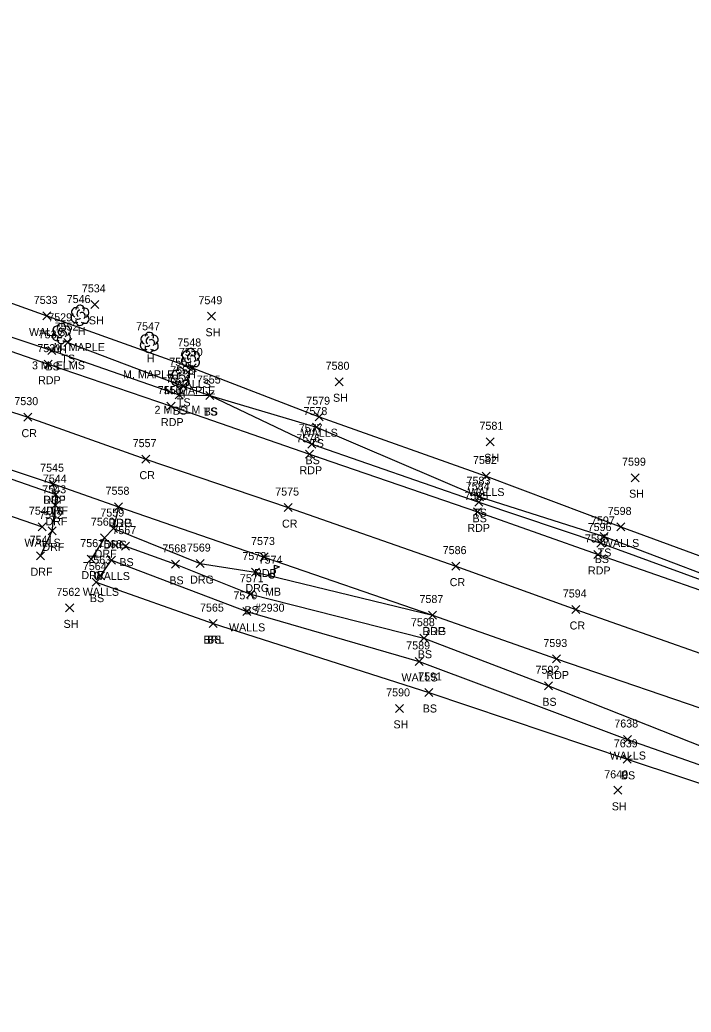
# Model space of a CAD drawing. Extents: x 1611797 to 1633212, y 298978 to 305475.
# Drawn here: x 1625233 to 1625400.7, y 304213.3 to 304461.2 of the extents above; entities that cross this region are included whole.
import ezdxf

# ---------------------------------------------------------------- set-up
doc = ezdxf.new("R2010")
doc.units = 0
for name, color, linetype in [('L_A', 7, 'Continuous'), ('L_C', 7, 'Continuous'), ('L_I', 7, 'Continuous'), ('L_TIC', 7, 'Continuous'), ('LELB', 7, 'Continuous'), ('LMB', 7, 'Continuous'), ('LTD', 7, 'Continuous'), ('LWS', 7, 'Continuous'), ('P_A', 7, 'Continuous'), ('P_I', 7, 'Continuous'), ('P_TIC', 7, 'Continuous'), ('PET', 7, 'Continuous'), ('PRC', 7, 'Continuous'), ('R_A', 7, 'Continuous'), ('R_I', 7, 'Continuous'), ('R_TIC', 7, 'Continuous'), ('RDF', 7, 'Continuous'), ('RDG', 7, 'Continuous')]:
    doc.layers.add(name, color=color, linetype=linetype)

msp = doc.modelspace()

# ---------------------------------------------------------------- linework, layer by layer
at = {"layer": 'L_TIC'}
for points in [[(1625250.8, 304389.12), (1625252.8, 304391.12)], [(1625252.8, 304389.12), (1625250.8, 304391.12)], [(1625238.78, 304386.23), (1625240.78, 304388.23)], [(1625240.78, 304386.23), (1625238.78, 304388.23)], [(1625279.93, 304386.16), (1625281.93, 304388.16)], [(1625281.93, 304386.16), (1625279.93, 304388.16)], [(1625244.01, 304379.56), (1625246.01, 304381.56)], [(1625246.01, 304379.56), (1625244.01, 304381.56)], [(1625240.01, 304377.62), (1625242.01, 304379.62)], [(1625242.01, 304377.62), (1625240.01, 304379.62)], [(1625275.12, 304373.23), (1625277.12, 304375.23)], [(1625277.12, 304373.23), (1625275.12, 304375.23)], [(1625311.77, 304369.78), (1625313.77, 304371.78)], [(1625313.77, 304369.78), (1625311.77, 304371.78)], [(1625271.8, 304366.55), (1625273.8, 304368.55)], [(1625273.8, 304366.55), (1625271.8, 304368.55)], [(1625272.86, 304368.65), (1625274.86, 304370.65)], [(1625274.86, 304368.65), (1625272.86, 304370.65)], [(1625279.52, 304366.34), (1625281.52, 304368.34)], [(1625281.52, 304366.34), (1625279.52, 304368.34)], [(1625279.52, 304366.34), (1625281.52, 304368.34)], [(1625281.52, 304366.34), (1625279.52, 304368.34)], [(1625306.84, 304361.05), (1625308.84, 304363.05)], [(1625308.84, 304361.05), (1625306.84, 304363.05)], [(1625306.15, 304358.45), (1625308.15, 304360.45)], [(1625308.15, 304358.45), (1625306.15, 304360.45)], [(1625304.96, 304354.18), (1625306.96, 304356.18)], [(1625306.96, 304354.18), (1625304.96, 304356.18)], [(1625349.55, 304354.79), (1625351.55, 304356.79)], [(1625351.55, 304354.79), (1625349.55, 304356.79)], [(1625348.48, 304346.23), (1625350.48, 304348.23)], [(1625350.48, 304346.23), (1625348.48, 304348.23)], [(1625385.73, 304345.81), (1625387.73, 304347.81)], [(1625387.73, 304345.81), (1625385.73, 304347.81)], [(1625241.05, 304341.6), (1625243.05, 304343.6)], [(1625243.05, 304341.6), (1625241.05, 304343.6)], [(1625346.68, 304339.67), (1625348.68, 304341.67)], [(1625348.68, 304339.67), (1625346.68, 304341.67)], [(1625346.88, 304341.07), (1625348.88, 304343.07)], [(1625348.88, 304341.07), (1625346.88, 304343.07)], [(1625237.65, 304333.57), (1625239.65, 304335.57)], [(1625239.65, 304333.57), (1625237.65, 304335.57)], [(1625382.14, 304333.51), (1625384.14, 304335.51)], [(1625384.14, 304333.51), (1625382.14, 304335.51)], [(1625377.19, 304329.49), (1625379.19, 304331.49)], [(1625379.19, 304329.49), (1625377.19, 304331.49)], [(1625377.96, 304331.13), (1625379.96, 304333.13)], [(1625379.96, 304331.13), (1625377.96, 304333.13)], [(1625258.47, 304328.72), (1625260.47, 304330.72)], [(1625260.47, 304328.72), (1625258.47, 304330.72)], [(1625254.92, 304325.25), (1625256.92, 304327.25)], [(1625256.92, 304325.25), (1625254.92, 304327.25)], [(1625270.94, 304324.17), (1625272.94, 304326.17)], [(1625272.94, 304324.17), (1625270.94, 304326.17)], [(1625251.09, 304319.72), (1625253.09, 304321.72)], [(1625253.09, 304319.72), (1625251.09, 304321.72)], [(1625252.21, 304321.3), (1625254.21, 304323.3)], [(1625254.21, 304321.3), (1625252.21, 304323.3)], [(1625289.69, 304316.71), (1625291.69, 304318.71)], [(1625291.69, 304316.71), (1625289.69, 304318.71)], [(1625244.49, 304313.29), (1625246.49, 304315.29)], [(1625246.49, 304313.29), (1625244.49, 304315.29)], [(1625288.74, 304312.41), (1625290.74, 304314.41)], [(1625290.74, 304312.41), (1625288.74, 304314.41)], [(1625280.36, 304309.35), (1625282.36, 304311.35)], [(1625282.36, 304309.35), (1625280.36, 304311.35)], [(1625280.36, 304309.35), (1625282.36, 304311.35)], [(1625282.36, 304309.35), (1625280.36, 304311.35)], [(1625332.99, 304305.71), (1625334.99, 304307.71)], [(1625334.99, 304305.71), (1625332.99, 304307.71)], [(1625331.81, 304299.91), (1625333.81, 304301.91)], [(1625333.81, 304299.91), (1625331.81, 304301.91)], [(1625334.23, 304292.15), (1625336.23, 304294.15)], [(1625336.23, 304292.15), (1625334.23, 304294.15)], [(1625364.1, 304293.82), (1625366.1, 304295.82)], [(1625366.1, 304293.82), (1625364.1, 304295.82)], [(1625326.88, 304288.18), (1625328.88, 304290.18)], [(1625328.88, 304288.18), (1625326.88, 304290.18)], [(1625383.83, 304280.4), (1625385.83, 304282.4)], [(1625385.83, 304280.4), (1625383.83, 304282.4)], [(1625383.72, 304275.45), (1625385.72, 304277.45)], [(1625385.72, 304275.45), (1625383.72, 304277.45)], [(1625381.4, 304267.71), (1625383.4, 304269.71)], [(1625383.4, 304267.71), (1625381.4, 304269.71)]]:
    msp.add_lwpolyline(points, dxfattribs=at)
at = {"layer": 'LELB'}
for points in [[(1625019.3, 304403.38), (1625025.3, 304410.05), (1625027.11, 304413.43), (1625031.42, 304414.31), (1625053.17, 304405.56), (1625092.06, 304392.3), (1625127.2, 304380.31), (1625153.44, 304371.07), (1625179.01, 304363.95), (1625227.13, 304347.77), (1625242.05, 304342.6)], [(1625205.83, 304390.34), (1625241.01, 304378.62), (1625272.8, 304367.55), (1625280.52, 304367.34), (1625305.96, 304355.18), (1625347.68, 304340.67), (1625378.19, 304330.49), (1625419.64, 304315.29), (1625457.2, 304300.68), (1625486.99, 304289.81), (1625520.43, 304278.11), (1625560.13, 304265.88)], [(1625245.01, 304380.56), (1625273.86, 304369.65), (1625280.52, 304367.34), (1625307.15, 304359.45), (1625347.88, 304342.07), (1625378.96, 304332.13), (1625420.22, 304316.45), (1625457.89, 304302.46), (1625487.05, 304291.9), (1625520.45, 304279.3), (1625560.13, 304265.88)], [(1625259.47, 304329.72), (1625271.94, 304325.17), (1625290.69, 304317.71), (1625333.99, 304306.71), (1625365.1, 304294.82), (1625407.6, 304277.96), (1625444.36, 304266.38), (1625473.82, 304256.57), (1625508.25, 304247.19), (1625556.08, 304231.83), (1625567.04, 304228.15), (1625566.87, 304227.07)], [(1625252.09, 304320.72), (1625281.36, 304310.35), (1625335.23, 304293.15), (1625384.72, 304276.45), (1625439.5, 304258.36), (1625481.95, 304244.28), (1625504.59, 304236.61), (1625554.75, 304222.56), (1625583.12, 304213.28)]]:
    msp.add_lwpolyline(points, dxfattribs=at)
at = {"layer": 'LMB'}
for p, q in [((1625296.61, 304324.93), (1625297.91, 304324.55)), ((1625296.62, 304322.34), (1625296.62, 304324.93)), ((1625296.62, 304324.03), (1625297.9, 304324.54)), ((1625295.96, 304322.33), (1625295.96, 304322.33))]:
    msp.add_line(p, q, dxfattribs=at)
msp.add_circle((1625295.96, 304322.33), 0.656, dxfattribs=at)
at = {"layer": 'LTD'}
for p, q in [((1625248.05, 304387.44), (1625248.05, 304387.44)), ((1625248.05, 304387.44), (1625248.05, 304387.44)), ((1625243.4, 304382.89), (1625243.4, 304382.89)), ((1625243.4, 304382.89), (1625243.4, 304382.89)), ((1625265.35, 304380.65), (1625265.35, 304380.65)), ((1625265.35, 304380.65), (1625265.35, 304380.65)), ((1625275.65, 304376.6), (1625275.65, 304376.6)), ((1625275.65, 304376.6), (1625275.65, 304376.6)), ((1625273.06, 304371.77), (1625273.06, 304371.77)), ((1625273.06, 304371.77), (1625273.06, 304371.77))]:
    msp.add_line(p, q, dxfattribs=at)
for centre in [(1625248.1, 304388.87), (1625243.45, 304384.32), (1625265.4, 304382.08), (1625275.7, 304378.04), (1625273.11, 304373.2)]:
    msp.add_arc(centre, 1.05, 335.5272, 180.9563, dxfattribs=at)
for centre, major_axis, ratio, start_param, end_param in [((1625247.26, 304388.1), (1.21, -0.51), 0.895232, 1.570796, 4.712389), ((1625247.84, 304387.89), (-0.208, -0.792), 0.645439, 3.141593, 6.283185), ((1625249.09, 304388.02), (-1.14, -0.48), 0.949671, 1.570796, 4.712389), ((1625246.97, 304386.73), (0.58, -1.04), 0.959034, 3.141593, 6.283185), ((1625248.05, 304385.94), (0.26, 1.06), 0.942809, 1.570796, 4.712389), ((1625247.59, 304386.69), (-0.625, -0.083), 0.423636, 0, 3.141593), ((1625248.55, 304387.27), (-0.5, 0.667), 0.989748, 3.141593, 6.283185), ((1625249.05, 304386.6), (-1.09, 0.79), 0.841452, 1.570796, 4.712389), ((1625242.61, 304383.55), (1.21, -0.51), 0.895232, 1.570796, 4.712389), ((1625243.2, 304383.35), (-0.208, -0.792), 0.645439, 3.141593, 6.283185), ((1625243.9, 304382.72), (-0.5, 0.667), 0.989748, 3.141593, 6.283185), ((1625244.45, 304383.47), (-1.14, -0.48), 0.949671, 1.570796, 4.712389), ((1625242.32, 304382.18), (0.58, -1.04), 0.959034, 3.141593, 6.283185), ((1625243.41, 304381.39), (0.26, 1.06), 0.942809, 1.570796, 4.712389), ((1625242.95, 304382.14), (-0.625, -0.083), 0.423636, 0, 3.141593), ((1625244.41, 304382.05), (-1.09, 0.79), 0.841452, 1.570796, 4.712389), ((1625264.27, 304379.94), (0.58, -1.04), 0.959034, 3.141593, 6.283185), ((1625264.56, 304381.32), (1.21, -0.51), 0.895232, 1.570796, 4.712389), ((1625265.14, 304381.11), (-0.208, -0.792), 0.645439, 3.141593, 6.283185), ((1625265.85, 304380.48), (-0.5, 0.667), 0.989748, 3.141593, 6.283185), ((1625266.39, 304381.23), (-1.14, -0.48), 0.949671, 1.570796, 4.712389), ((1625265.35, 304379.15), (0.26, 1.06), 0.942809, 1.570796, 4.712389), ((1625264.89, 304379.9), (-0.625, -0.083), 0.423636, 0, 3.141593), ((1625266.35, 304379.82), (-1.09, 0.79), 0.841452, 1.570796, 4.712389), ((1625274.86, 304377.27), (1.21, -0.51), 0.895232, 1.570796, 4.712389), ((1625276.7, 304377.19), (-1.14, -0.48), 0.949671, 1.570796, 4.712389), ((1625274.57, 304375.9), (0.58, -1.04), 0.959034, 3.141593, 6.283185), ((1625275.2, 304375.85), (-0.625, -0.083), 0.423636, 0, 3.141593), ((1625275.45, 304377.06), (-0.208, -0.792), 0.645439, 3.141593, 6.283185), ((1625276.15, 304376.44), (-0.5, 0.667), 0.989748, 3.141593, 6.283185), ((1625276.65, 304375.77), (-1.09, 0.79), 0.841452, 1.570796, 4.712389), ((1625272.27, 304372.43), (1.21, -0.51), 0.895232, 1.570796, 4.712389), ((1625274.1, 304372.35), (-1.14, -0.48), 0.949671, 1.570796, 4.712389), ((1625275.65, 304375.1), (0.26, 1.06), 0.942809, 1.570796, 4.712389), ((1625271.98, 304371.06), (0.58, -1.04), 0.959034, 3.141593, 6.283185), ((1625272.6, 304371.02), (-0.625, -0.083), 0.423636, 0, 3.141593), ((1625272.85, 304372.22), (-0.208, -0.792), 0.645439, 3.141593, 6.283185), ((1625273.56, 304371.6), (-0.5, 0.667), 0.989748, 3.141593, 6.283185), ((1625274.06, 304370.93), (-1.09, 0.79), 0.841452, 1.570796, 4.712389), ((1625273.06, 304370.27), (0.26, 1.06), 0.942809, 1.570796, 4.712389)]:
    msp.add_ellipse(centre, major_axis=major_axis, ratio=ratio, start_param=start_param, end_param=end_param, dxfattribs=at)
at = {"layer": 'LWS'}
for points in [[(1625138.55, 304425.86), (1625169.92, 304411.74), (1625207.98, 304398.63), (1625239.78, 304387.23), (1625276.12, 304374.23), (1625307.84, 304362.05), (1625349.48, 304347.23), (1625383.14, 304334.51), (1625421.44, 304320.45), (1625459.33, 304307.04), (1625489.63, 304297.14), (1625522.4, 304284.79), (1625566.98, 304271.42)], [(1625027.44, 304402.53), (1625046.6, 304397.63), (1625090.84, 304383.97), (1625125.64, 304372.36), (1625151.85, 304363.48), (1625185.67, 304351.12), (1625224.59, 304339.34), (1625238.65, 304334.57)], [(1625253.21, 304322.3), (1625255.92, 304326.25), (1625289.74, 304313.41), (1625332.81, 304300.91), (1625384.83, 304281.4), (1625441.59, 304261.54), (1625483.24, 304247.29), (1625505.5, 304240.49), (1625554.67, 304225.54), (1625584.4, 304215.43), (1625583.12, 304213.28)]]:
    msp.add_lwpolyline(points, dxfattribs=at)
at = {"layer": 'P_TIC'}
for points in [[(1625239.11, 304374.18), (1625241.11, 304376.18)], [(1625241.11, 304374.18), (1625239.11, 304376.18)], [(1625269.8, 304363.7), (1625271.8, 304365.7)], [(1625271.8, 304363.7), (1625269.8, 304365.7)], [(1625234.03, 304360.94), (1625236.03, 304362.94)], [(1625236.03, 304360.94), (1625234.03, 304362.94)], [(1625304.42, 304351.67), (1625306.42, 304353.67)], [(1625306.42, 304351.67), (1625304.42, 304353.67)], [(1625263.49, 304350.45), (1625265.49, 304352.45)], [(1625265.49, 304350.45), (1625263.49, 304352.45)], [(1625240.38, 304344.3), (1625242.38, 304346.3)], [(1625242.38, 304344.3), (1625240.38, 304346.3)], [(1625256.71, 304338.55), (1625258.71, 304340.55)], [(1625258.71, 304338.55), (1625256.71, 304340.55)], [(1625299.09, 304338.34), (1625301.09, 304340.34)], [(1625301.09, 304338.34), (1625299.09, 304340.34)], [(1625346.33, 304337.27), (1625348.33, 304339.27)], [(1625348.33, 304337.27), (1625346.33, 304339.27)], [(1625293.06, 304326), (1625295.06, 304328)], [(1625295.06, 304326), (1625293.06, 304328)], [(1625376.45, 304326.63), (1625378.45, 304328.63)], [(1625378.45, 304326.63), (1625376.45, 304328.63)], [(1625340.97, 304323.72), (1625342.97, 304325.72)], [(1625342.97, 304323.72), (1625340.97, 304325.72)], [(1625370.92, 304312.89), (1625372.92, 304314.89)], [(1625372.92, 304312.89), (1625370.92, 304314.89)], [(1625335.12, 304311.5), (1625337.12, 304313.5)], [(1625337.12, 304311.5), (1625335.12, 304313.5)], [(1625366.07, 304300.52), (1625368.07, 304302.52)], [(1625368.07, 304300.52), (1625366.07, 304302.52)]]:
    msp.add_lwpolyline(points, dxfattribs=at)
at = {"layer": 'PET'}
for points in [[(1624984.5, 304461.2), (1625019.22, 304449.6), (1625053.09, 304437.79), (1625088.64, 304425.67), (1625119.58, 304416.01), (1625145.16, 304407.53), (1625162.83, 304401.91), (1625203.9, 304387.79), (1625240.11, 304375.18), (1625270.8, 304364.7), (1625305.42, 304352.67), (1625347.33, 304338.27), (1625377.45, 304327.63), (1625419.06, 304313.11), (1625456.66, 304299.5), (1625486.48, 304288.52), (1625520.4, 304276.8), (1625561.48, 304263.44), (1625586.31, 304255.91), (1625607.81, 304248.69)], [(1624996.18, 304427.92), (1625031.18, 304416.05), (1625054.11, 304408.39), (1625092.54, 304395.66), (1625128.39, 304383.43), (1625154.43, 304374.87), (1625186.48, 304364.34), (1625228.16, 304349.71), (1625241.38, 304345.3), (1625257.71, 304339.55), (1625294.06, 304327), (1625336.12, 304312.5), (1625367.07, 304301.52), (1625409.49, 304287.06), (1625446.99, 304273.72), (1625476.12, 304263.37), (1625510.55, 304251.43), (1625557.47, 304235.65), (1625560.62, 304234.67), (1625582, 304228.03), (1625604.38, 304221.93)]]:
    msp.add_lwpolyline(points, dxfattribs=at)
at = {"layer": 'PRC'}
msp.add_lwpolyline([(1624974.99, 304449.94), (1625014.51, 304436.37), (1625047.78, 304424.93), (1625083.75, 304412.75), (1625119.62, 304401.19), (1625142.09, 304393.34), (1625157.77, 304388.18), (1625199.46, 304373.62), (1625235.03, 304361.94), (1625264.49, 304351.45), (1625300.09, 304339.34), (1625341.97, 304324.72), (1625371.92, 304313.89), (1625413.56, 304299.21), (1625451.48, 304285.65), (1625480.77, 304275.38), (1625515.11, 304263.78), (1625560.63, 304248.88), (1625591.76, 304239.18), (1625621.07, 304231.02)], dxfattribs=at)
at = {"layer": 'R_TIC'}
for points in [[(1625240.38, 304344.3), (1625242.38, 304346.3)], [(1625242.38, 304344.3), (1625240.38, 304346.3)], [(1625241.05, 304341.6), (1625243.05, 304343.6)], [(1625243.05, 304341.6), (1625241.05, 304343.6)], [(1625240.91, 304338.91), (1625242.91, 304340.91)], [(1625242.91, 304338.91), (1625240.91, 304340.91)], [(1625256.71, 304338.55), (1625258.71, 304340.55)], [(1625258.71, 304338.55), (1625256.71, 304340.55)], [(1625240.13, 304332.52), (1625242.13, 304334.52)], [(1625242.13, 304332.52), (1625240.13, 304334.52)], [(1625255.42, 304333.09), (1625257.42, 304335.09)], [(1625257.42, 304333.09), (1625255.42, 304335.09)], [(1625255.42, 304333.09), (1625257.42, 304335.09)], [(1625257.42, 304333.09), (1625255.42, 304335.09)], [(1625253.19, 304330.82), (1625255.19, 304332.82)], [(1625255.19, 304330.82), (1625253.19, 304332.82)], [(1625237.18, 304326.31), (1625239.18, 304328.31)], [(1625239.18, 304326.31), (1625237.18, 304328.31)], [(1625249.88, 304325.47), (1625251.88, 304327.47)], [(1625251.88, 304325.47), (1625249.88, 304327.47)], [(1625277.09, 304324.35), (1625279.09, 304326.35)], [(1625279.09, 304324.35), (1625277.09, 304326.35)], [(1625290.89, 304322.24), (1625292.89, 304324.24)], [(1625292.89, 304322.24), (1625290.89, 304324.24)], [(1625335.12, 304311.5), (1625337.12, 304313.5)], [(1625337.12, 304311.5), (1625335.12, 304313.5)]]:
    msp.add_lwpolyline(points, dxfattribs=at)
at = {"layer": 'RDF'}
for points in [[(1625238.18, 304327.31), (1625241.13, 304333.52), (1625241.91, 304339.91), (1625242.05, 304342.6), (1625241.38, 304345.3)], [(1625256.42, 304334.09), (1625254.19, 304331.82), (1625250.88, 304326.47)]]:
    msp.add_lwpolyline(points, dxfattribs=at)
at = {"layer": 'RDG'}
msp.add_lwpolyline([(1625257.71, 304339.55), (1625256.42, 304334.09), (1625278.09, 304325.35), (1625291.89, 304323.24), (1625336.12, 304312.5)], dxfattribs=at)

# ---------------------------------------------------------------- texts
at = {"layer": 'L_A'}
for s, p in [('SH', (1625250.29, 304385.12)), ('WALLS', (1625235.33, 304382.23)), ('H', (1625247.49, 304382.44)), ('SH', (1625279.42, 304382.16)), ('H', (1625242.84, 304377.89)), ('TS', (1625243.42, 304375.56)), ('H', (1625264.79, 304375.65)), ('BS', (1625239.45, 304373.62)), ('H', (1625275.09, 304371.6)), ('WALLS', (1625271.66, 304369.23)), ('H', (1625272.49, 304366.77)), ('TS', (1625272.27, 304364.65)), ('SH', (1625311.26, 304365.78)), ('BS', (1625271.24, 304362.55)), ('TS', (1625278.93, 304362.34)), ('BS', (1625278.96, 304362.34)), ('WALLS', (1625303.39, 304357.05)), ('TS', (1625305.56, 304354.45)), ('BS', (1625304.4, 304350.18)), ('SH', (1625349.03, 304350.79)), ('WALLS', (1625345.02, 304342.23)), ('SH', (1625385.22, 304341.81)), ('TS', (1625240.46, 304337.6)), ('TS', (1625346.29, 304337.07)), ('BS', (1625346.12, 304335.67)), ('WALLS', (1625234.19, 304329.57)), ('WALLS', (1625378.68, 304329.51)), ('TS', (1625377.37, 304327.13)), ('BS', (1625257.91, 304324.72)), ('BS', (1625376.63, 304325.49)), ('WALLS', (1625251.47, 304321.25)), ('BS', (1625270.38, 304320.17)), ('WALLS', (1625248.75, 304317.3)), ('MB', (1625294.27, 304317.33)), ('BS', (1625250.53, 304315.72)), ('BS', (1625289.14, 304312.71)), ('SH', (1625243.97, 304309.29)), ('WALLS', (1625285.28, 304308.41)), ('BRL', (1625278.91, 304305.35)), ('BS', (1625279.8, 304305.35)), ('BS', (1625332.43, 304301.71)), ('WALLS', (1625328.36, 304295.91)), ('BS', (1625363.54, 304289.82)), ('BS', (1625333.67, 304288.15)), ('SH', (1625326.37, 304284.18)), ('WALLS', (1625380.37, 304276.4)), ('BS', (1625383.16, 304271.45)), ('SH', (1625380.89, 304263.71))]:
    msp.add_text(s, height=2, dxfattribs=at).set_placement(p)
at = {"layer": 'L_C'}
for s, p in [('M. MAPLE', (1625241.5, 304378.44)), ('3 M. ELMS', (1625236.08, 304373.89)), ('M. MAPLE', (1625258.8, 304371.65)), ('M. MAPLE', (1625269.1, 304367.6)), ('2 M. ELM', (1625266.68, 304362.77)), ('#2930', (1625291.72, 304313.33))]:
    msp.add_text(s, height=2, dxfattribs=at).set_placement(p)
at = {"layer": 'L_I'}
for s, p in [('7534', (1625248.54, 304393.12)), ('7533', (1625236.52, 304390.23)), ('7546', (1625244.74, 304390.44)), ('7549', (1625277.66, 304390.16)), ('7529', (1625240.14, 304385.89)), ('7532', (1625237.75, 304381.62)), ('7552', (1625241.75, 304383.56)), ('7547', (1625262.09, 304383.65)), ('7548', (1625272.39, 304379.6)), ('7550', (1625272.77, 304377.23)), ('7551', (1625270.37, 304374.77)), ('7553', (1625270.6, 304372.65)), ('7580', (1625309.42, 304373.78)), ('7554', (1625269.54, 304370.55)), ('7555', (1625277.26, 304370.34)), ('7555', (1625277.26, 304370.34)), ('7579', (1625304.58, 304365.05)), ('7578', (1625303.89, 304362.45)), ('7577', (1625302.7, 304358.18)), ('7581', (1625347.85, 304358.79)), ('7582', (1625346.22, 304350.23)), ('7599', (1625383.46, 304349.81)), ('7544', (1625238.79, 304345.6)), ('7583', (1625344.62, 304345.07)), ('7584', (1625344.42, 304343.67)), ('7540', (1625235.3, 304337.57)), ('7598', (1625379.88, 304337.51)), ('7597', (1625375.7, 304335.13)), ('7567', (1625256.16, 304332.72)), ('7596', (1625374.88, 304333.49)), ('7566', (1625252.56, 304329.25)), ('7568', (1625268.64, 304328.17)), ('7563', (1625249.9, 304325.3)), ('7574', (1625292.7, 304325.33)), ('7564', (1625248.78, 304323.72)), ('7571', (1625288, 304320.71)), ('7562', (1625242.18, 304317.29)), ('7570', (1625286.39, 304316.41)), ('7565', (1625278.05, 304313.35)), ('7565', (1625278.05, 304313.35)), ('7588', (1625330.73, 304309.71)), ('7589', (1625329.55, 304303.91)), ('7592', (1625361.84, 304297.82)), ('7591', (1625332.54, 304296.15)), ('7590', (1625324.54, 304292.18)), ('7638', (1625381.52, 304284.4)), ('7639', (1625381.4, 304279.45)), ('7640', (1625379.01, 304271.71))]:
    msp.add_text(s, height=2, dxfattribs=at).set_placement(p)
at = {"layer": 'P_A'}
for s, p in [('RDP', (1625237.6, 304370.18)), ('RDP', (1625268.29, 304359.7)), ('CR', (1625233.46, 304356.94)), ('RDP', (1625302.9, 304347.67)), ('CR', (1625262.92, 304346.45)), ('RDP', (1625238.87, 304340.3)), ('RDP', (1625255.2, 304334.55)), ('CR', (1625298.52, 304334.34)), ('RDP', (1625344.82, 304333.27)), ('RDP', (1625291.55, 304322)), ('RDP', (1625374.94, 304322.63)), ('CR', (1625340.41, 304319.72)), ('RDP', (1625333.6, 304307.5)), ('CR', (1625370.36, 304308.89)), ('RDP', (1625364.56, 304296.52))]:
    msp.add_text(s, height=2, dxfattribs=at).set_placement(p)
at = {"layer": 'P_I'}
for s, p in [('7531', (1625237.41, 304378.18)), ('7556', (1625267.48, 304367.7)), ('7530', (1625231.68, 304364.94)), ('7557', (1625261.23, 304354.45)), ('7576', (1625302.1, 304355.67)), ('7545', (1625238.12, 304348.3)), ('7558', (1625254.46, 304342.55)), ('7575', (1625296.83, 304342.34)), ('7585', (1625344.07, 304341.27)), ('7573', (1625290.8, 304330)), ('7595', (1625374.19, 304330.63)), ('7586', (1625338.66, 304327.72)), ('7594', (1625368.66, 304316.89)), ('7587', (1625332.86, 304315.5)), ('7593', (1625363.81, 304304.52))]:
    msp.add_text(s, height=2, dxfattribs=at).set_placement(p)
at = {"layer": 'R_A'}
for s, p in [('DRF', (1625238.92, 304340.3)), ('DRF', (1625239.58, 304337.6)), ('DRF', (1625239.45, 304334.91)), ('DRG', (1625255.2, 304334.55)), ('DRF', (1625238.67, 304328.52)), ('DRF', (1625251.72, 304326.82)), ('DRG', (1625253.91, 304329.09)), ('DRF', (1625253.96, 304329.09)), ('DRF', (1625235.72, 304322.31)), ('DRF', (1625248.41, 304321.47)), ('DRG', (1625275.58, 304320.35)), ('DRG', (1625289.38, 304318.24)), ('DRG', (1625333.6, 304307.5))]:
    msp.add_text(s, height=2, dxfattribs=at).set_placement(p)
at = {"layer": 'R_I'}
for s, p in [('7545', (1625238.12, 304348.3)), ('7544', (1625238.79, 304345.6)), ('7543', (1625238.65, 304342.91)), ('7558', (1625254.46, 304342.55)), ('7559', (1625253.15, 304337.09)), ('7559', (1625253.15, 304337.09)), ('7542', (1625237.87, 304336.52)), ('7560', (1625250.79, 304334.82)), ('7541', (1625235.49, 304330.31)), ('7561', (1625248.14, 304329.47)), ('7569', (1625274.77, 304328.35)), ('7572', (1625288.63, 304326.24)), ('7587', (1625332.86, 304315.5))]:
    msp.add_text(s, height=2, dxfattribs=at).set_placement(p)

doc.saveas('drawing.dxf')
